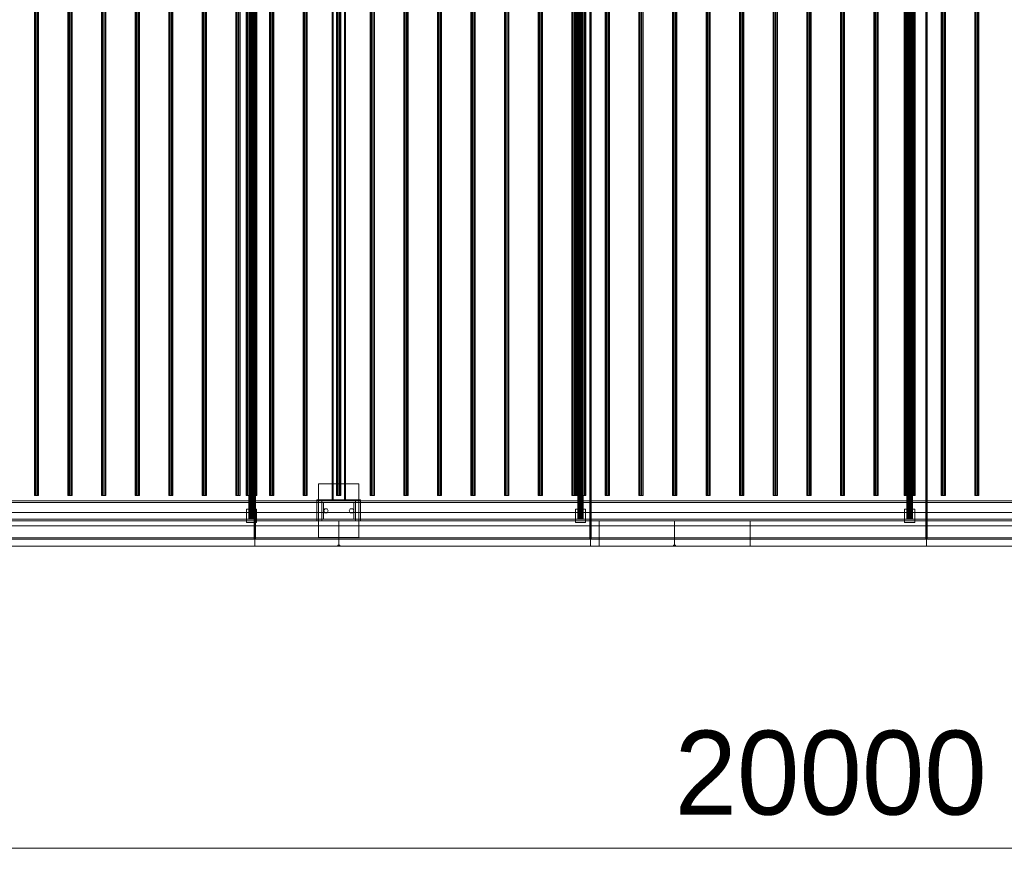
# Model space of a CAD drawing. Header units: millimetres. Extents: x -2233 to 61924, y -68080 to 6847.
# Tile 933 of 1056: x 48511 to 51443, y -20345 to -17832. Entities that reach past the tile are written whole.
import ezdxf

# ---------------------------------------------------------------- set-up
doc = ezdxf.new("R2010")
doc.units = ezdxf.units.MM
doc.layers.add('COTAS_O', color=1, linetype='Continuous', lineweight=0)
doc.layers.add('superior_secador', color=7, linetype='Continuous', lineweight=0)
doc.dimstyles.new('R19_100', dxfattribs={"dimtxt": 250, "dimasz": 150, "dimexe": 150, "dimexo": 80, "dimgap": 100, "dimtad": 1, "dimtih": 1, "dimtoh": 1, "dimdsep": 46, "dimcen": 0.09, "dimadec": 0, "dimazin": 0, "dimtfac": 1, "dimtdec": 4, "dimtofl": 0, "dimtmove": 0, "dimatfit": 3, "dimfxl": 1, "dimtolj": 1, "dimtzin": 0, "dimarcsym": 0})

# ---------------------------------------------------------------- blocks, each defined once
blk = doc.blocks.new('DIM_R28_44')
at = {"layer": 'COTAS_O'}
for p, q in [((40461.1, -19400), (40461.1, -20300)), ((60461.1, -19400), (60461.1, -20300)), ((40461.1, -20300), (40611.1, -20255)), ((60461.1, -20300), (60311.1, -20255)), ((40461.1, -20300), (60461.1, -20300)), ((40461.1, -20300), (40611.1, -20345)), ((60461.1, -20300), (60311.1, -20345))]:
    blk.add_line(p, q, dxfattribs=at)
blk.add_text('20000 O', height=250, dxfattribs=at).set_placement((50461.1, -20200))

msp = doc.modelspace()

# ---------------------------------------------------------------- linework, layer by layer
at = {"layer": 'superior_secador'}
for p, q in [((49209.134, -19380), (49209.134, -16620)), ((49211.134, -16600), (49211.134, -19400)), ((49213.134, -16620), (49213.134, -19380)), ((50209.134, -19380), (50209.134, -16620)), ((50211.134, -16600), (50211.134, -19400)), ((50213.134, -16620), (50213.134, -19380)), ((51209.134, -19380), (51209.134, -16620)), ((51211.134, -16600), (51211.134, -19400)), ((51213.134, -16620), (51213.134, -19380)), ((49193.134, -16680), (49193.134, -19320)), ((49193.406, -16680), (49193.406, -19320)), ((49194.206, -16680), (49194.206, -19320)), ((49195.477, -16680), (49195.477, -19320)), ((49197.134, -16680), (49197.134, -19320)), ((49199.063, -16680), (49199.063, -19320)), ((49201.134, -16680), (49201.134, -19320)), ((49203.204, -16680), (49203.204, -19320)), ((49205.134, -16680), (49205.134, -19320)), ((49206.791, -16680), (49206.791, -19320)), ((49208.062, -16680), (49208.062, -19320)), ((49208.861, -16680), (49208.861, -19320)), ((49209.134, -19320), (49209.134, -16680)), ((50173.134, -16680), (50173.134, -19320)), ((50173.406, -16680), (50173.406, -19320)), ((50174.206, -16680), (50174.206, -19320)), ((50175.477, -16680), (50175.477, -19320)), ((50177.134, -16680), (50177.134, -19320)), ((50179.063, -16680), (50179.063, -19320)), ((50181.134, -16680), (50181.134, -19320)), ((50183.204, -16680), (50183.204, -19320)), ((50185.134, -16680), (50185.134, -19320)), ((50186.791, -16680), (50186.791, -19320)), ((50188.062, -16680), (50188.062, -19320)), ((50188.861, -16680), (50188.861, -19320)), ((50189.134, -19320), (50189.134, -16680)), ((51153.134, -16680), (51153.134, -19320)), ((51153.406, -16680), (51153.406, -19320)), ((51154.206, -16680), (51154.206, -19320)), ((51155.477, -16680), (51155.477, -19320)), ((51157.134, -16680), (51157.134, -19320)), ((51159.063, -16680), (51159.063, -19320)), ((51161.134, -16680), (51161.134, -19320)), ((51163.204, -16680), (51163.204, -19320)), ((51165.134, -16680), (51165.134, -19320)), ((51166.791, -16680), (51166.791, -19320)), ((51168.062, -16680), (51168.062, -19320)), ((51168.861, -16680), (51168.861, -19320)), ((51169.134, -19320), (51169.134, -16680)), ((49441.134, -19265), (49441.134, -16735)), ((49444.134, -16735), (49444.134, -19265)), ((49478.134, -19265), (49478.134, -16735)), ((49481.134, -16735), (49481.134, -19265)), ((48554.784, -16750), (48554.784, -19250)), ((48555.997, -16750), (48555.997, -19250)), ((48559.172, -16750), (48559.172, -19250)), ((48563.096, -16750), (48563.096, -19250)), ((48566.271, -16750), (48566.271, -19250)), ((48567.484, -19250), (48567.484, -16750)), ((48654.784, -16750), (48654.784, -19250)), ((48655.997, -16750), (48655.997, -19250)), ((48659.172, -16750), (48659.172, -19250)), ((48663.096, -16750), (48663.096, -19250)), ((48666.271, -16750), (48666.271, -19250)), ((48667.484, -19250), (48667.484, -16750)), ((48754.784, -16750), (48754.784, -19250)), ((48755.997, -16750), (48755.997, -19250)), ((48759.172, -16750), (48759.172, -19250)), ((48763.096, -16750), (48763.096, -19250)), ((48766.271, -16750), (48766.271, -19250)), ((48767.484, -19250), (48767.484, -16750)), ((48854.784, -16750), (48854.784, -19250)), ((48855.997, -16750), (48855.997, -19250)), ((48859.172, -16750), (48859.172, -19250)), ((48863.096, -16750), (48863.096, -19250)), ((48866.271, -16750), (48866.271, -19250)), ((48867.484, -19250), (48867.484, -16750)), ((48954.784, -16750), (48954.784, -19250)), ((48955.997, -16750), (48955.997, -19250)), ((48959.172, -16750), (48959.172, -19250)), ((48963.096, -16750), (48963.096, -19250)), ((48966.271, -16750), (48966.271, -19250)), ((48967.484, -19250), (48967.484, -16750)), ((49054.784, -16750), (49054.784, -19250)), ((49055.997, -16750), (49055.997, -19250)), ((49059.172, -16750), (49059.172, -19250)), ((49063.096, -16750), (49063.096, -19250)), ((49066.271, -16750), (49066.271, -19250)), ((49067.484, -19250), (49067.484, -16750)), ((49154.784, -16750), (49154.784, -19250)), ((49155.997, -16750), (49155.997, -19250)), ((49159.172, -16750), (49159.172, -19250)), ((49163.096, -16750), (49163.096, -19250)), ((49166.271, -16750), (49166.271, -19250)), ((49167.484, -19250), (49167.484, -16750)), ((49185.134, -16750), (49185.134, -19250)), ((49185.679, -16750), (49185.679, -19250)), ((49187.277, -16750), (49187.277, -19250)), ((49189.82, -16750), (49189.82, -19250)), ((49193.134, -16750), (49193.134, -19250)), ((49196.993, -16750), (49196.993, -19250)), ((49201.134, -16750), (49201.134, -19250)), ((49205.275, -16750), (49205.275, -19250)), ((49209.134, -16750), (49209.134, -19250)), ((49212.448, -16750), (49212.448, -19250)), ((49214.99, -16750), (49214.99, -19250)), ((49216.589, -16750), (49216.589, -19250)), ((49217.134, -19250), (49217.134, -16750)), ((49254.784, -16750), (49254.784, -19250)), ((49255.997, -16750), (49255.997, -19250)), ((49259.172, -16750), (49259.172, -19250)), ((49263.096, -16750), (49263.096, -19250)), ((49266.271, -16750), (49266.271, -19250)), ((49267.484, -19250), (49267.484, -16750)), ((49354.784, -16750), (49354.784, -19250)), ((49355.997, -16750), (49355.997, -19250)), ((49359.172, -16750), (49359.172, -19250)), ((49363.096, -16750), (49363.096, -19250)), ((49366.271, -16750), (49366.271, -19250)), ((49367.484, -19250), (49367.484, -16750)), ((49454.784, -16750), (49454.784, -19250)), ((49455.997, -16750), (49455.997, -19250)), ((49459.172, -16750), (49459.172, -19250)), ((49463.096, -16750), (49463.096, -19250)), ((49466.271, -16750), (49466.271, -19250)), ((49467.484, -19250), (49467.484, -16750)), ((49554.784, -16750), (49554.784, -19250)), ((49555.997, -16750), (49555.997, -19250)), ((49559.172, -16750), (49559.172, -19250)), ((49563.096, -16750), (49563.096, -19250)), ((49566.271, -16750), (49566.271, -19250)), ((49567.484, -19250), (49567.484, -16750)), ((49654.784, -16750), (49654.784, -19250)), ((49655.997, -16750), (49655.997, -19250)), ((49659.172, -16750), (49659.172, -19250)), ((49663.096, -16750), (49663.096, -19250)), ((49666.271, -16750), (49666.271, -19250)), ((49667.484, -19250), (49667.484, -16750)), ((49754.784, -16750), (49754.784, -19250)), ((49755.997, -16750), (49755.997, -19250)), ((49759.172, -16750), (49759.172, -19250)), ((49763.096, -16750), (49763.096, -19250)), ((49766.271, -16750), (49766.271, -19250)), ((49767.484, -19250), (49767.484, -16750)), ((49854.784, -16750), (49854.784, -19250)), ((49855.997, -16750), (49855.997, -19250)), ((49859.172, -16750), (49859.172, -19250)), ((49863.096, -16750), (49863.096, -19250)), ((49866.271, -16750), (49866.271, -19250)), ((49867.484, -19250), (49867.484, -16750)), ((49954.784, -16750), (49954.784, -19250)), ((49955.997, -16750), (49955.997, -19250)), ((49959.172, -16750), (49959.172, -19250)), ((49963.096, -16750), (49963.096, -19250)), ((49966.271, -16750), (49966.271, -19250)), ((49967.484, -19250), (49967.484, -16750)), ((50054.784, -16750), (50054.784, -19250)), ((50055.997, -16750), (50055.997, -19250)), ((50059.172, -16750), (50059.172, -19250)), ((50063.096, -16750), (50063.096, -19250)), ((50066.271, -16750), (50066.271, -19250)), ((50067.484, -19250), (50067.484, -16750)), ((50154.784, -16750), (50154.784, -19250)), ((50155.997, -16750), (50155.997, -19250)), ((50159.172, -16750), (50159.172, -19250)), ((50163.096, -16750), (50163.096, -19250)), ((50165.134, -16750), (50165.134, -19250)), ((50165.679, -16750), (50165.679, -19250)), ((50166.271, -16750), (50166.271, -19250)), ((50167.277, -16750), (50167.277, -19250)), ((50167.484, -19250), (50167.484, -16750)), ((50169.82, -16750), (50169.82, -19250)), ((50173.134, -16750), (50173.134, -19250)), ((50176.993, -16750), (50176.993, -19250)), ((50181.134, -16750), (50181.134, -19250)), ((50185.275, -16750), (50185.275, -19250)), ((50189.134, -16750), (50189.134, -19250)), ((50192.448, -16750), (50192.448, -19250)), ((50194.99, -16750), (50194.99, -19250)), ((50196.589, -16750), (50196.589, -19250)), ((50197.134, -19250), (50197.134, -16750)), ((50254.784, -16750), (50254.784, -19250)), ((50255.997, -16750), (50255.997, -19250)), ((50259.172, -16750), (50259.172, -19250)), ((50263.096, -16750), (50263.096, -19250)), ((50266.271, -16750), (50266.271, -19250)), ((50267.484, -19250), (50267.484, -16750)), ((50354.784, -16750), (50354.784, -19250)), ((50355.997, -16750), (50355.997, -19250)), ((50359.172, -16750), (50359.172, -19250)), ((50363.096, -16750), (50363.096, -19250)), ((50366.271, -16750), (50366.271, -19250)), ((50367.484, -19250), (50367.484, -16750)), ((50454.784, -16750), (50454.784, -19250)), ((50455.997, -16750), (50455.997, -19250)), ((50459.172, -16750), (50459.172, -19250)), ((50463.096, -16750), (50463.096, -19250)), ((50466.271, -16750), (50466.271, -19250)), ((50467.484, -19250), (50467.484, -16750)), ((50554.784, -16750), (50554.784, -19250)), ((50555.997, -16750), (50555.997, -19250)), ((50559.172, -16750), (50559.172, -19250)), ((50563.096, -16750), (50563.096, -19250)), ((50566.271, -16750), (50566.271, -19250)), ((50567.484, -19250), (50567.484, -16750)), ((50654.784, -16750), (50654.784, -19250)), ((50655.997, -16750), (50655.997, -19250)), ((50659.172, -16750), (50659.172, -19250)), ((50663.096, -16750), (50663.096, -19250)), ((50666.271, -16750), (50666.271, -19250)), ((50667.484, -19250), (50667.484, -16750)), ((50754.784, -16750), (50754.784, -19250)), ((50755.997, -16750), (50755.997, -19250)), ((50759.172, -16750), (50759.172, -19250)), ((50763.096, -16750), (50763.096, -19250)), ((50766.271, -16750), (50766.271, -19250)), ((50767.484, -19250), (50767.484, -16750)), ((50854.784, -16750), (50854.784, -19250)), ((50855.997, -16750), (50855.997, -19250)), ((50859.172, -16750), (50859.172, -19250)), ((50863.096, -16750), (50863.096, -19250)), ((50866.271, -16750), (50866.271, -19250)), ((50867.484, -19250), (50867.484, -16750)), ((50954.784, -16750), (50954.784, -19250)), ((50955.997, -16750), (50955.997, -19250)), ((50959.172, -16750), (50959.172, -19250)), ((50963.096, -16750), (50963.096, -19250)), ((50966.271, -16750), (50966.271, -19250)), ((50967.484, -19250), (50967.484, -16750)), ((51054.784, -16750), (51054.784, -19250)), ((51055.997, -16750), (51055.997, -19250)), ((51059.172, -16750), (51059.172, -19250)), ((51063.096, -16750), (51063.096, -19250)), ((51066.271, -16750), (51066.271, -19250)), ((51067.484, -19250), (51067.484, -16750)), ((51145.134, -16750), (51145.134, -19250)), ((51145.679, -16750), (51145.679, -19250)), ((51147.277, -16750), (51147.277, -19250)), ((51149.82, -16750), (51149.82, -19250)), ((51153.134, -16750), (51153.134, -19250)), ((51154.784, -16750), (51154.784, -19250)), ((51155.997, -16750), (51155.997, -19250)), ((51156.993, -16750), (51156.993, -19250)), ((51159.172, -16750), (51159.172, -19250)), ((51161.134, -16750), (51161.134, -19250)), ((51163.096, -16750), (51163.096, -19250)), ((51165.275, -16750), (51165.275, -19250)), ((51166.271, -16750), (51166.271, -19250)), ((51167.484, -19250), (51167.484, -16750)), ((51169.134, -16750), (51169.134, -19250)), ((51172.448, -16750), (51172.448, -19250)), ((51174.99, -16750), (51174.99, -19250)), ((51176.589, -16750), (51176.589, -19250)), ((51177.134, -19250), (51177.134, -16750)), ((51254.784, -16750), (51254.784, -19250)), ((51255.997, -16750), (51255.997, -19250)), ((51259.172, -16750), (51259.172, -19250)), ((51263.096, -16750), (51263.096, -19250)), ((51266.271, -16750), (51266.271, -19250)), ((51267.484, -19250), (51267.484, -16750)), ((51354.784, -16750), (51354.784, -19250)), ((51355.997, -16750), (51355.997, -19250)), ((51359.172, -16750), (51359.172, -19250)), ((51363.096, -16750), (51363.096, -19250)), ((51366.271, -16750), (51366.271, -19250)), ((51367.484, -19250), (51367.484, -16750)), ((49401.134, -19375), (49401.134, -19215)), ((49401.134, -19215), (49521.134, -19215)), ((49521.134, -19215), (49521.134, -19375)), ((48555.997, -19250), (48554.784, -19250)), ((48559.172, -19250), (48555.997, -19250)), ((48563.096, -19250), (48559.172, -19250)), ((48566.271, -19250), (48563.096, -19250)), ((48567.484, -19250), (48566.271, -19250)), ((48655.997, -19250), (48654.784, -19250)), ((48659.172, -19250), (48655.997, -19250)), ((48663.096, -19250), (48659.172, -19250)), ((48666.271, -19250), (48663.096, -19250)), ((48667.484, -19250), (48666.271, -19250)), ((48755.997, -19250), (48754.784, -19250)), ((48759.172, -19250), (48755.997, -19250)), ((48763.096, -19250), (48759.172, -19250)), ((48766.271, -19250), (48763.096, -19250)), ((48767.484, -19250), (48766.271, -19250)), ((48855.997, -19250), (48854.784, -19250)), ((48859.172, -19250), (48855.997, -19250)), ((48863.096, -19250), (48859.172, -19250)), ((48866.271, -19250), (48863.096, -19250)), ((48867.484, -19250), (48866.271, -19250)), ((48955.997, -19250), (48954.784, -19250)), ((48959.172, -19250), (48955.997, -19250)), ((48963.096, -19250), (48959.172, -19250)), ((48966.271, -19250), (48963.096, -19250)), ((48967.484, -19250), (48966.271, -19250)), ((49055.997, -19250), (49054.784, -19250)), ((49059.172, -19250), (49055.997, -19250)), ((49063.096, -19250), (49059.172, -19250)), ((49066.271, -19250), (49063.096, -19250)), ((49067.484, -19250), (49066.271, -19250)), ((49155.997, -19250), (49154.784, -19250)), ((49159.172, -19250), (49155.997, -19250)), ((49163.096, -19250), (49159.172, -19250)), ((49166.271, -19250), (49163.096, -19250)), ((49167.484, -19250), (49166.271, -19250)), ((49185.679, -19250), (49185.134, -19250)), ((49187.277, -19250), (49185.679, -19250)), ((49189.82, -19250), (49187.277, -19250)), ((49193.134, -19250), (49189.82, -19250)), ((49196.993, -19250), (49193.134, -19250)), ((49201.134, -19250), (49196.993, -19250)), ((49205.275, -19250), (49201.134, -19250)), ((49209.134, -19250), (49205.275, -19250)), ((49212.448, -19250), (49209.134, -19250)), ((49214.99, -19250), (49212.448, -19250)), ((49216.589, -19250), (49214.99, -19250)), ((49217.134, -19250), (49216.589, -19250)), ((49255.997, -19250), (49254.784, -19250)), ((49259.172, -19250), (49255.997, -19250)), ((49263.096, -19250), (49259.172, -19250)), ((49266.271, -19250), (49263.096, -19250)), ((49267.484, -19250), (49266.271, -19250)), ((49355.997, -19250), (49354.784, -19250)), ((49359.172, -19250), (49355.997, -19250)), ((49363.096, -19250), (49359.172, -19250)), ((49366.271, -19250), (49363.096, -19250)), ((49367.484, -19250), (49366.271, -19250)), ((49396.134, -19325), (49396.134, -19262)), ((49396.134, -19262), (49526.134, -19262)), ((49455.997, -19250), (49454.784, -19250)), ((49459.172, -19250), (49455.997, -19250)), ((49463.096, -19250), (49459.172, -19250)), ((49466.271, -19250), (49463.096, -19250)), ((49467.484, -19250), (49466.271, -19250)), ((49526.134, -19262), (49526.134, -19325)), ((49555.997, -19250), (49554.784, -19250)), ((49559.172, -19250), (49555.997, -19250)), ((49563.096, -19250), (49559.172, -19250)), ((49566.271, -19250), (49563.096, -19250)), ((49567.484, -19250), (49566.271, -19250)), ((49655.997, -19250), (49654.784, -19250)), ((49659.172, -19250), (49655.997, -19250)), ((49663.096, -19250), (49659.172, -19250)), ((49666.271, -19250), (49663.096, -19250)), ((49667.484, -19250), (49666.271, -19250)), ((49755.997, -19250), (49754.784, -19250)), ((49759.172, -19250), (49755.997, -19250)), ((49763.096, -19250), (49759.172, -19250)), ((49766.271, -19250), (49763.096, -19250)), ((49767.484, -19250), (49766.271, -19250)), ((49855.997, -19250), (49854.784, -19250)), ((49859.172, -19250), (49855.997, -19250)), ((49863.096, -19250), (49859.172, -19250)), ((49866.271, -19250), (49863.096, -19250)), ((49867.484, -19250), (49866.271, -19250)), ((49955.997, -19250), (49954.784, -19250)), ((49959.172, -19250), (49955.997, -19250)), ((49963.096, -19250), (49959.172, -19250)), ((49966.271, -19250), (49963.096, -19250)), ((49967.484, -19250), (49966.271, -19250)), ((50055.997, -19250), (50054.784, -19250)), ((50059.172, -19250), (50055.997, -19250)), ((50063.096, -19250), (50059.172, -19250)), ((50066.271, -19250), (50063.096, -19250)), ((50067.484, -19250), (50066.271, -19250)), ((50155.997, -19250), (50154.784, -19250)), ((50159.172, -19250), (50155.997, -19250)), ((50163.096, -19250), (50159.172, -19250)), ((50166.271, -19250), (50163.096, -19250)), ((50165.679, -19250), (50165.134, -19250)), ((50167.277, -19250), (50165.679, -19250)), ((50167.484, -19250), (50166.271, -19250)), ((50169.82, -19250), (50167.277, -19250)), ((50173.134, -19250), (50169.82, -19250)), ((50176.993, -19250), (50173.134, -19250)), ((50181.134, -19250), (50176.993, -19250)), ((50185.275, -19250), (50181.134, -19250)), ((50189.134, -19250), (50185.275, -19250)), ((50192.448, -19250), (50189.134, -19250)), ((50194.99, -19250), (50192.448, -19250)), ((50196.589, -19250), (50194.99, -19250)), ((50197.134, -19250), (50196.589, -19250)), ((50255.997, -19250), (50254.784, -19250)), ((50259.172, -19250), (50255.997, -19250)), ((50263.096, -19250), (50259.172, -19250)), ((50266.271, -19250), (50263.096, -19250)), ((50267.484, -19250), (50266.271, -19250)), ((50355.997, -19250), (50354.784, -19250)), ((50359.172, -19250), (50355.997, -19250)), ((50363.096, -19250), (50359.172, -19250)), ((50366.271, -19250), (50363.096, -19250)), ((50367.484, -19250), (50366.271, -19250)), ((50455.997, -19250), (50454.784, -19250)), ((50459.172, -19250), (50455.997, -19250)), ((50463.096, -19250), (50459.172, -19250)), ((50466.271, -19250), (50463.096, -19250)), ((50467.484, -19250), (50466.271, -19250)), ((50555.997, -19250), (50554.784, -19250)), ((50559.172, -19250), (50555.997, -19250)), ((50563.096, -19250), (50559.172, -19250)), ((50566.271, -19250), (50563.096, -19250)), ((50567.484, -19250), (50566.271, -19250)), ((50655.997, -19250), (50654.784, -19250)), ((50659.172, -19250), (50655.997, -19250)), ((50663.096, -19250), (50659.172, -19250)), ((50666.271, -19250), (50663.096, -19250)), ((50667.484, -19250), (50666.271, -19250)), ((50755.997, -19250), (50754.784, -19250)), ((50759.172, -19250), (50755.997, -19250)), ((50763.096, -19250), (50759.172, -19250)), ((50766.271, -19250), (50763.096, -19250)), ((50767.484, -19250), (50766.271, -19250)), ((50855.997, -19250), (50854.784, -19250)), ((50859.172, -19250), (50855.997, -19250)), ((50863.096, -19250), (50859.172, -19250)), ((50866.271, -19250), (50863.096, -19250)), ((50867.484, -19250), (50866.271, -19250)), ((50955.997, -19250), (50954.784, -19250)), ((50959.172, -19250), (50955.997, -19250)), ((50963.096, -19250), (50959.172, -19250)), ((50966.271, -19250), (50963.096, -19250)), ((50967.484, -19250), (50966.271, -19250)), ((51055.997, -19250), (51054.784, -19250)), ((51059.172, -19250), (51055.997, -19250)), ((51063.096, -19250), (51059.172, -19250)), ((51066.271, -19250), (51063.096, -19250)), ((51067.484, -19250), (51066.271, -19250)), ((51145.679, -19250), (51145.134, -19250)), ((51147.277, -19250), (51145.679, -19250)), ((51149.82, -19250), (51147.277, -19250)), ((51153.134, -19250), (51149.82, -19250)), ((51156.993, -19250), (51153.134, -19250)), ((51155.997, -19250), (51154.784, -19250)), ((51159.172, -19250), (51155.997, -19250)), ((51161.134, -19250), (51156.993, -19250)), ((51163.096, -19250), (51159.172, -19250)), ((51165.275, -19250), (51161.134, -19250)), ((51166.271, -19250), (51163.096, -19250)), ((51169.134, -19250), (51165.275, -19250)), ((51167.484, -19250), (51166.271, -19250)), ((51172.448, -19250), (51169.134, -19250)), ((51174.99, -19250), (51172.448, -19250)), ((51176.589, -19250), (51174.99, -19250)), ((51177.134, -19250), (51176.589, -19250)), ((51255.997, -19250), (51254.784, -19250)), ((51259.172, -19250), (51255.997, -19250)), ((51263.096, -19250), (51259.172, -19250)), ((51266.271, -19250), (51263.096, -19250)), ((51267.484, -19250), (51266.271, -19250)), ((51355.997, -19250), (51354.784, -19250)), ((51359.172, -19250), (51355.997, -19250)), ((51363.096, -19250), (51359.172, -19250)), ((51366.271, -19250), (51363.096, -19250)), ((51367.484, -19250), (51366.271, -19250)), ((40461.134, -19265), (60461.134, -19265)), ((60461.134, -19270), (40461.134, -19270)), ((49186.134, -19330), (49186.134, -19290)), ((49186.134, -19290), (49216.134, -19290)), ((49216.134, -19290), (49216.134, -19330)), ((49411.134, -19270), (49411.134, -19265)), ((49411.134, -19265), (49511.134, -19265)), ((49511.134, -19270), (49411.134, -19270)), ((49411.134, -19320), (49411.134, -19270)), ((49411.134, -19270), (49416.134, -19270)), ((49416.134, -19270), (49416.134, -19320)), ((49416.134, -19295), (49419.634, -19288.938)), ((49419.634, -19288.938), (49426.634, -19288.938)), ((49426.634, -19288.938), (49430.134, -19295)), ((49481.134, -19265), (49441.134, -19265)), ((49444.134, -19265), (49441.134, -19265)), ((49481.134, -19265), (49478.134, -19265)), ((49492.134, -19295), (49495.634, -19288.938)), ((49495.634, -19288.938), (49502.634, -19288.938)), ((49502.634, -19288.938), (49506.134, -19295)), ((49506.134, -19320), (49506.134, -19270)), ((49506.134, -19270), (49511.134, -19270)), ((49511.134, -19265), (49511.134, -19270)), ((49511.134, -19270), (49511.134, -19320)), ((50166.134, -19330), (50166.134, -19290)), ((50166.134, -19290), (50196.134, -19290)), ((50196.134, -19290), (50196.134, -19330)), ((51146.134, -19330), (51146.134, -19290)), ((51146.134, -19290), (51176.134, -19290)), ((51176.134, -19290), (51176.134, -19330)), ((40461.134, -19320), (60461.134, -19320)), ((40811.134, -19300), (60111.134, -19300)), ((49193.406, -19320), (49193.134, -19320)), ((49194.206, -19320), (49193.406, -19320)), ((49195.477, -19320), (49194.206, -19320)), ((49197.134, -19320), (49195.477, -19320)), ((49199.063, -19320), (49197.134, -19320)), ((49201.134, -19320), (49199.063, -19320)), ((49203.204, -19320), (49201.134, -19320)), ((49205.134, -19320), (49203.204, -19320)), ((49206.791, -19320), (49205.134, -19320)), ((49208.062, -19320), (49206.791, -19320)), ((49208.861, -19320), (49208.062, -19320)), ((49209.134, -19320), (49208.861, -19320)), ((49396.134, -19325), (49396.134, -19320)), ((49396.134, -19320), (49526.134, -19320)), ((49411.134, -19325), (49411.134, -19320)), ((49411.134, -19320), (49511.134, -19320)), ((49416.134, -19320), (49411.134, -19320)), ((49419.634, -19301.062), (49416.134, -19295)), ((49426.634, -19301.062), (49419.634, -19301.062)), ((49430.134, -19295), (49426.634, -19301.062)), ((49495.634, -19301.062), (49492.134, -19295)), ((49502.634, -19301.062), (49495.634, -19301.062)), ((49506.134, -19295), (49502.634, -19301.062)), ((49511.134, -19320), (49506.134, -19320)), ((49511.134, -19320), (49511.134, -19325)), ((49526.134, -19320), (49526.134, -19325)), ((50173.406, -19320), (50173.134, -19320)), ((50174.206, -19320), (50173.406, -19320)), ((50175.477, -19320), (50174.206, -19320)), ((50177.134, -19320), (50175.477, -19320)), ((50179.063, -19320), (50177.134, -19320)), ((50181.134, -19320), (50179.063, -19320)), ((50183.204, -19320), (50181.134, -19320)), ((50185.134, -19320), (50183.204, -19320)), ((50186.791, -19320), (50185.134, -19320)), ((50188.062, -19320), (50186.791, -19320)), ((50188.861, -19320), (50188.062, -19320)), ((50189.134, -19320), (50188.861, -19320)), ((51153.406, -19320), (51153.134, -19320)), ((51154.206, -19320), (51153.406, -19320)), ((51155.477, -19320), (51154.206, -19320)), ((51157.134, -19320), (51155.477, -19320)), ((51159.063, -19320), (51157.134, -19320)), ((51161.134, -19320), (51159.063, -19320)), ((51163.204, -19320), (51161.134, -19320)), ((51165.134, -19320), (51163.204, -19320)), ((51166.791, -19320), (51165.134, -19320)), ((51168.062, -19320), (51166.791, -19320)), ((51168.861, -19320), (51168.062, -19320)), ((51169.134, -19320), (51168.861, -19320)), ((60461.134, -19325), (40461.134, -19325)), ((60111.134, -19340), (40811.134, -19340)), ((48461.134, -19325), (49461.134, -19325)), ((49216.134, -19330), (49186.134, -19330)), ((49526.134, -19325), (49396.134, -19325)), ((49511.134, -19325), (49411.134, -19325)), ((49461.134, -19325), (49461.134, -19400)), ((49461.134, -19325), (50236.134, -19325)), ((50196.134, -19330), (50166.134, -19330)), ((50236.134, -19325), (50236.134, -19400)), ((50236.134, -19325), (50461.134, -19325)), ((50461.134, -19325), (50461.134, -19400)), ((50461.134, -19325), (50686.134, -19325)), ((50686.134, -19325), (50686.134, -19400)), ((50686.134, -19325), (51461.134, -19325)), ((51176.134, -19330), (51146.134, -19330)), ((40461.134, -19376), (60461.134, -19376)), ((49521.134, -19375), (49401.134, -19375)), ((40461.134, -19380), (60461.134, -19380)), ((60461.134, -19400), (40461.134, -19400)), ((49211.134, -19400), (48211.134, -19400)), ((49461.134, -19400), (48461.134, -19400)), ((49213.134, -19380), (49209.134, -19380)), ((50211.134, -19400), (49211.134, -19400)), ((49458.134, -19400), (49458.134, -19397)), ((49458.134, -19397), (49464.134, -19397)), ((49464.134, -19400), (49458.134, -19400)), ((50236.134, -19400), (49461.134, -19400)), ((49464.134, -19397), (49464.134, -19400)), ((50213.134, -19380), (50209.134, -19380)), ((51211.134, -19400), (50211.134, -19400)), ((50461.134, -19400), (50236.134, -19400)), ((50458.134, -19400), (50458.134, -19397)), ((50458.134, -19397), (50464.134, -19397)), ((50464.134, -19400), (50458.134, -19400)), ((50686.134, -19400), (50461.134, -19400)), ((50464.134, -19397), (50464.134, -19400)), ((51461.134, -19400), (50686.134, -19400)), ((51213.134, -19380), (51209.134, -19380)), ((52211.134, -19400), (51211.134, -19400))]:
    msp.add_line(p, q, dxfattribs=at)

# ---------------------------------------------------------------- dimensions: what is measured, and where the dimension line sits
at = {"layer": 'COTAS_O'}
dim = msp.add_aligned_dim(p1=(40461.134, -19400), p2=(60461.134, -19400), distance=-900, text='<> O', dimstyle='R19_100', dxfattribs=at)
dim.commit()
dim.dimension.update_dxf_attribs({"geometry": 'DIM_R28_44', "text_midpoint": (50461.134, -20300)})

doc.saveas('drawing.dxf')
